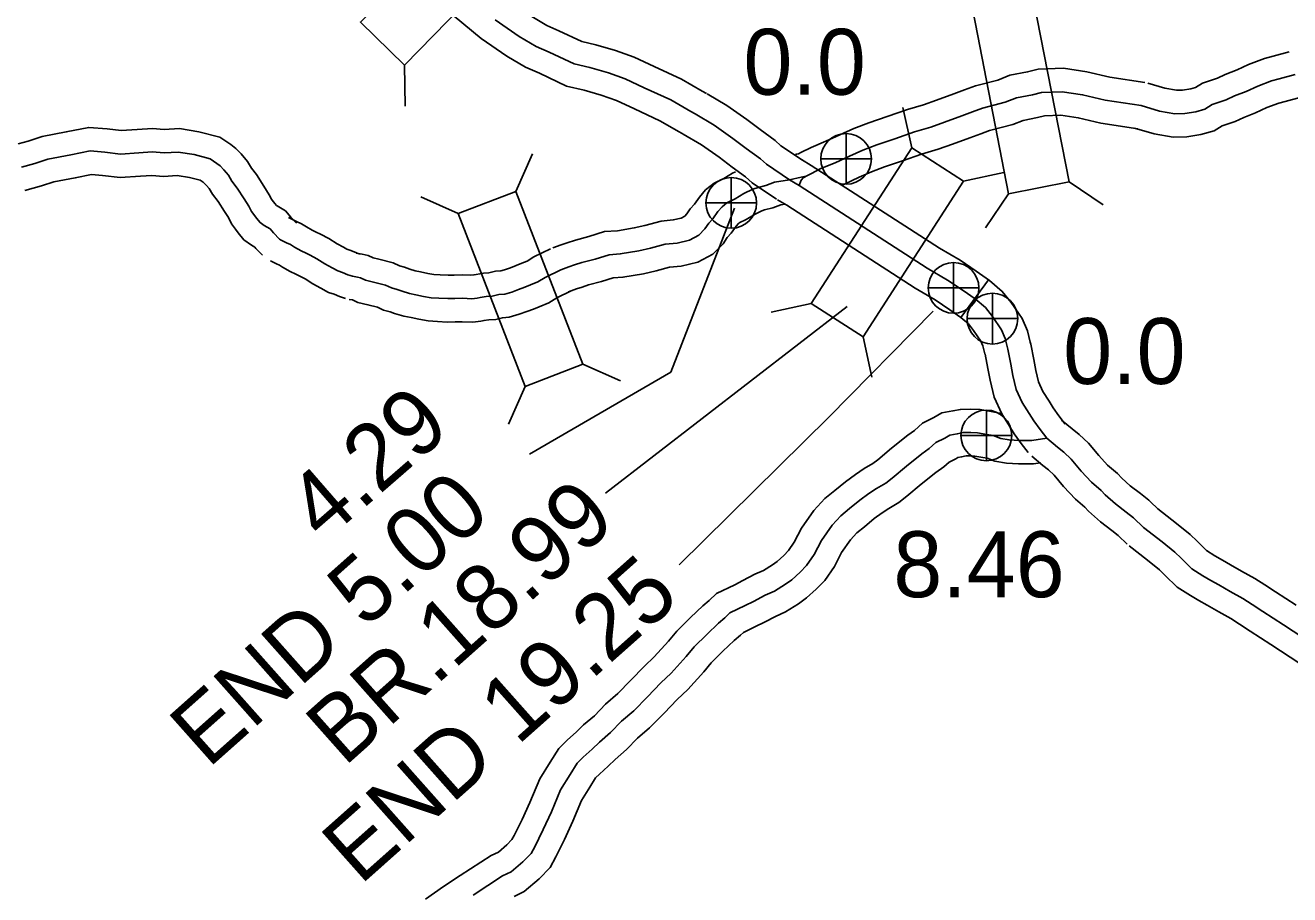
# Model space of a CAD drawing. Extents: x -83719 to 153526, y -11835 to 11446.
# Drawn here: x -4584.3 to -4313.9, y -3350.2 to -3164.4 of the extents above; entities that cross this region are included whole.
import ezdxf

# ---------------------------------------------------------------- set-up
doc = ezdxf.new("R2010")
doc.units = 0
for name, color, linetype in [('Level 10', 7, 'Continuous'), ('Level 15', 7, 'Continuous'), ('Level 20', 7, 'Continuous'), ('Level 25', 7, 'Continuous'), ('Level 26', 7, 'Continuous'), ('Level 58', 7, 'Continuous'), ('Level 59', 7, 'Continuous')]:
    doc.layers.add(name, color=color, linetype=linetype)

msp = doc.modelspace()

# ---------------------------------------------------------------- linework, layer by layer
at = {"layer": 'Level 10'}
for points in [[(-4314.05, -3170.05), (-4317.46, -3170.96), (-4319.35, -3171.44), (-4322.72, -3172.74), (-4325.17, -3173.87), (-4327.74, -3174.86), (-4329.4, -3175.67), (-4332.59, -3176.75), (-4334.08, -3177.64), (-4335.1, -3177.93), (-4336.85, -3178.2), (-4338.14, -3178.24), (-4340.63, -3177.81), (-4344.25, -3176.74)], [(-4419.63, -3191.96), (-4419.39, -3191.91), (-4418.96, -3191.82), (-4418.46, -3191.57), (-4416.29, -3190.45), (-4413.15, -3189.15), (-4410.15, -3187.75), (-4407.1, -3186.4), (-4403.91, -3185.23), (-4400.01, -3183.87), (-4395.68, -3182.39), (-4392.26, -3181.37), (-4389.44, -3180.35), (-4385.74, -3179.01), (-4383.44, -3178.19), (-4381.15, -3177.33), (-4376.32, -3176.06), (-4373.77, -3175.04), (-4369.99, -3174.31), (-4367.72, -3173.76), (-4362.29, -3173.55), (-4357.28, -3174.31), (-4352.43, -3175.43), (-4344.9, -3176.59)], [(-4311.48, -3179.71), (-4314.92, -3180.63), (-4316.29, -3180.98), (-4318.82, -3181.96), (-4321.28, -3183.09), (-4323.75, -3184.04), (-4325.6, -3184.94), (-4328.37, -3185.88), (-4330.06, -3186.89), (-4332.96, -3187.72), (-4335.94, -3188.18), (-4338.84, -3188.26), (-4342.9, -3187.57), (-4347.09, -3186.33)], [(-4409.57, -3198.49), (-4409.11, -3198.3), (-4406, -3196.85), (-4403.35, -3195.67), (-4400.55, -3194.64), (-4396.75, -3193.32), (-4392.63, -3191.91), (-4389.13, -3190.87), (-4386.04, -3189.76), (-4382.36, -3188.42), (-4380.01, -3187.59), (-4378.11, -3186.87), (-4373.17, -3185.58), (-4370.93, -3184.68), (-4367.87, -3184.08), (-4366.34, -3183.72), (-4362.84, -3183.58), (-4359.16, -3184.14), (-4354.33, -3185.25), (-4346.43, -3186.48)], [(-4526.32, -3206.66), (-4527.52, -3205.39), (-4528.66, -3204.05), (-4530.46, -3202.95), (-4530.61, -3202.85), (-4530.93, -3202.43), (-4531.53, -3201.72), (-4531.66, -3201.54), (-4532.12, -3200.61), (-4533.29, -3198.77), (-4534.88, -3196.27), (-4535.94, -3194.92), (-4536.75, -3193.48), (-4538.15, -3191.86), (-4539.29, -3190.69), (-4540.34, -3189.87), (-4542.68, -3188.25), (-4547.19, -3187.11), (-4551.31, -3186.45), (-4554.56, -3186.63), (-4557.07, -3186.42), (-4560.34, -3186.6), (-4563.8, -3186.87), (-4566.8, -3186.52), (-4570.73, -3186.18), (-4575.53, -3187.16), (-4580.71, -3188.13), (-4583.69, -3189.12), (-4585.84, -3189.7)], [(-4533.6, -3213.52), (-4534.96, -3212.08), (-4535.23, -3211.76), (-4535.91, -3211.35), (-4537.57, -3210.2), (-4538.74, -3208.69), (-4539.35, -3207.95), (-4540.23, -3206.8), (-4540.87, -3205.48), (-4541.73, -3204.14), (-4543.05, -3202.06), (-4544.28, -3200.49), (-4544.96, -3199.27), (-4545.51, -3198.64), (-4545.99, -3198.15), (-4546.28, -3197.92), (-4546.89, -3197.5), (-4549.21, -3196.91), (-4551.83, -3196.5), (-4554.71, -3196.65), (-4557.2, -3196.44), (-4559.67, -3196.58), (-4564, -3196.92), (-4567.81, -3196.47), (-4570.15, -3196.27), (-4573.61, -3196.98), (-4578.2, -3197.84), (-4580.82, -3198.71), (-4584.38, -3199.66)], [(-4432.45, -3195.65), (-4433.05, -3195.95), (-4434.91, -3197.08), (-4437.01, -3198.08), (-4438.82, -3199.56), (-4440.14, -3201.1), (-4441.21, -3202.59), (-4442.11, -3203.61), (-4442.83, -3204.68), (-4443.29, -3205.13), (-4444.08, -3205.56), (-4445.74, -3205.97), (-4448.3, -3206.2), (-4451.81, -3207.13), (-4454.09, -3207.67), (-4457.67, -3208.27), (-4460.41, -3208.45), (-4463.82, -3209.52), (-4466.68, -3210.26), (-4468.41, -3210.83), (-4469.7, -3211.26), (-4471.47, -3211.9)], [(-4421.84, -3202.59), (-4422.77, -3202.75), (-4424.45, -3203.37), (-4426.2, -3203.8), (-4426.78, -3204), (-4428.22, -3204.71), (-4430.14, -3205.89), (-4431.62, -3206.59), (-4431.8, -3206.73), (-4432.26, -3207.28), (-4433.37, -3208.82), (-4434.18, -3209.75), (-4435.1, -3211.1), (-4437.29, -3213.27), (-4440.47, -3214.96), (-4444.07, -3215.86), (-4446.57, -3216.09), (-4449.38, -3216.83), (-4452.1, -3217.47), (-4456.51, -3218.21), (-4458.56, -3218.35), (-4461.07, -3219.14), (-4463.86, -3219.86), (-4465.25, -3220.32), (-4466.42, -3220.71), (-4468.11, -3221.31)], [(-4512.78, -3213.25), (-4513.5, -3213.02), (-4514.66, -3212.49), (-4515.54, -3212.22), (-4516.27, -3211.81), (-4517.64, -3211.04), (-4519.42, -3209.91), (-4521.14, -3209.02), (-4522.07, -3208.57), (-4522.98, -3208.12), (-4524.19, -3207.45), (-4525.26, -3206.77), (-4526.33, -3206.31), (-4526.99, -3205.97), (-4527.59, -3205.66), (-4528.03, -3205.47)], [(-4487.91, -3217.63), (-4488.37, -3217.71), (-4489.04, -3217.79), (-4490.81, -3217.72), (-4492.57, -3217.77), (-4493.88, -3217.78), (-4495.56, -3217.71), (-4496.94, -3217.62), (-4498.22, -3217.39), (-4499.82, -3217.05), (-4500.94, -3216.84), (-4502.1, -3216.48), (-4503.24, -3216.05), (-4504.27, -3215.78), (-4505.6, -3215.15), (-4508.7, -3214.37), (-4509.89, -3214.1), (-4510.95, -3213.6), (-4512.29, -3213.26), (-4513.57, -3213.07)], [(-4472, -3212.12), (-4475.55, -3213.87), (-4476.95, -3214.75), (-4478.15, -3215.23), (-4479.32, -3215.7), (-4480.57, -3216.18), (-4481.81, -3216.63), (-4482.63, -3216.88), (-4483.76, -3216.95), (-4485.19, -3217.29), (-4486.3, -3217.36), (-4487.85, -3217.62)], [(-4515.85, -3222.77), (-4517.14, -3222.36), (-4518.25, -3221.84), (-4519.45, -3221.47), (-4521.12, -3220.56), (-4522.78, -3219.62), (-4524.42, -3218.58), (-4525.58, -3217.97), (-4526.45, -3217.57), (-4527.63, -3216.97), (-4529.29, -3216.06), (-4529.96, -3215.63), (-4530.57, -3215.37), (-4531.59, -3214.86), (-4531.86, -3214.71), (-4531.89, -3214.7)], [(-4467.58, -3221.09), (-4470.66, -3222.61), (-4472.38, -3223.7), (-4474.44, -3224.52), (-4475.66, -3225.01), (-4477.07, -3225.55), (-4478.68, -3226.13), (-4480.86, -3226.78), (-4482.26, -3226.87), (-4483.69, -3227.22), (-4485.18, -3227.31), (-4486.23, -3227.48)], [(-4486.16, -3227.47), (-4486.9, -3227.6), (-4488.63, -3227.81), (-4490.86, -3227.72), (-4492.37, -3227.77), (-4494.05, -3227.79), (-4496.12, -3227.7), (-4498.14, -3227.56), (-4500.13, -3227.21), (-4501.8, -3226.85), (-4503.35, -3226.56), (-4505.34, -3225.95), (-4506.27, -3225.59), (-4507.71, -3225.22), (-4508.99, -3224.61), (-4511.04, -3224.1), (-4513.19, -3223.6), (-4514.32, -3223.07), (-4515.06, -3222.96)], [(-4375.58, -3247.39), (-4375.99, -3247.24), (-4377.8, -3246.9), (-4380.11, -3246.5), (-4382.08, -3246.39), (-4384.33, -3246.46), (-4385.94, -3246.8), (-4388.3, -3247.18), (-4390.04, -3248.21), (-4392.48, -3249.4), (-4394.17, -3250.95), (-4395.62, -3251.97), (-4399.06, -3254.74), (-4402.02, -3257.23), (-4403.1, -3258.05), (-4404.95, -3259.13), (-4406.81, -3260.37), (-4408.93, -3261.93), (-4411.19, -3263.79), (-4413.36, -3265.54), (-4415.68, -3268.08), (-4418.33, -3271.89), (-4419.88, -3274.88), (-4421.1, -3276.65), (-4422.11, -3277.69), (-4423.55, -3278.99), (-4424.54, -3279.71), (-4426.45, -3280.89), (-4428.28, -3281.71), (-4430.86, -3283.06), (-4432.56, -3283.94), (-4436.51, -3285.82), (-4438.09, -3287.34), (-4439.4, -3288.47), (-4442.05, -3290.97), (-4444.98, -3293.85), (-4446.79, -3296.02), (-4449.79, -3299.37), (-4451.91, -3301.36), (-4454.85, -3304.4), (-4457.62, -3307.23), (-4460.26, -3309.48), (-4462.61, -3311.95), (-4464.91, -3313.93), (-4466.46, -3315.42), (-4468.42, -3317.17), (-4470.24, -3318.98), (-4472.05, -3321.88), (-4474.3, -3325.46), (-4476.39, -3330.49), (-4478.05, -3334.1), (-4478.97, -3335.98), (-4479.74, -3337.53), (-4480.23, -3338.44), (-4481.3, -3339.55), (-4483.12, -3341.09), (-4484.69, -3341.84), (-4491.28, -3346.13), (-4494.85, -3348.47), (-4498.7, -3351.15)], [(-4367.24, -3257.88), (-4368.71, -3258.1), (-4371.94, -3258.09), (-4374.51, -3257.96), (-4377.01, -3257.51), (-4378.63, -3256.92), (-4379.56, -3256.75), (-4381.26, -3256.45), (-4382.22, -3256.4), (-4383.11, -3256.42), (-4384.09, -3256.64), (-4384.86, -3256.76), (-4385.31, -3257.02), (-4386.78, -3257.74), (-4387.87, -3258.75), (-4389.6, -3259.97), (-4392.71, -3262.47), (-4395.77, -3265.04), (-4397.54, -3266.39), (-4399.66, -3267.62), (-4401.06, -3268.55), (-4402.78, -3269.82), (-4404.88, -3271.55), (-4406.49, -3272.85), (-4407.86, -3274.34), (-4409.75, -3277.06), (-4411.28, -3280.03), (-4413.35, -3283.04), (-4415.18, -3284.9), (-4417.24, -3286.77), (-4418.97, -3288.02), (-4421.76, -3289.75), (-4423.91, -3290.71), (-4426.25, -3291.94), (-4428.13, -3292.9), (-4430.75, -3294.15), (-4431.35, -3294.73), (-4432.69, -3295.89), (-4435.12, -3298.18), (-4437.62, -3300.63), (-4439.23, -3302.56), (-4442.63, -3306.36), (-4444.88, -3308.48), (-4447.68, -3311.38), (-4450.79, -3314.55), (-4453.38, -3316.75), (-4455.71, -3319.2), (-4458.18, -3321.34), (-4459.67, -3322.75), (-4461.54, -3324.44), (-4462.37, -3325.26), (-4463.58, -3327.2), (-4465.39, -3330.07), (-4467.22, -3334.49), (-4469.02, -3338.39), (-4470, -3340.4), (-4470.86, -3342.14), (-4472.08, -3344.39), (-4474.44, -3346.85), (-4477.65, -3349.56), (-4479.79, -3350.58)]]:
    msp.add_lwpolyline(points, dxfattribs=at)
at = {"layer": 'Level 15'}
for points in [[(-4492.59, -3162.4), (-4486.84, -3167.21), (-4481.36, -3170.95), (-4477.35, -3173.32), (-4474.35, -3174.62), (-4468.57, -3177.36), (-4464.81, -3178.21), (-4461.16, -3179.29), (-4457.9, -3180.43), (-4454.04, -3182.25), (-4448.58, -3184.75), (-4444.46, -3187.14), (-4443.48, -3187.68)], [(-4476, -3162.5), (-4472.79, -3164.4), (-4470.21, -3165.52), (-4465.29, -3167.85), (-4462.29, -3168.53), (-4458.09, -3169.77), (-4454.1, -3171.16), (-4449.82, -3173.18), (-4443.97, -3175.86), (-4439.53, -3178.44), (-4438.63, -3178.94)], [(-4438.51, -3179.01), (-4434.29, -3181.5), (-4430.03, -3184.5), (-4427.18, -3186.66), (-4423.95, -3188.99), (-4422.71, -3190.13), (-4418.11, -3193.21)], [(-4443.6, -3187.62), (-4439.72, -3189.91), (-4435.93, -3192.57), (-4433.14, -3194.7), (-4430.26, -3196.78), (-4428.88, -3198.02), (-4423.68, -3201.51)], [(-4418.34, -3193.06), (-4416.22, -3194.33), (-4388.79, -3212.01), (-4384.42, -3214.6), (-4380.96, -3216.93), (-4378.13, -3218.88), (-4375.39, -3221.23), (-4373.46, -3223.64), (-4371.15, -3227.06), (-4370.02, -3229.68), (-4369.41, -3232.07), (-4369.3, -3232.5), (-4368.68, -3235.83), (-4368.21, -3238.13), (-4367.65, -3240.59), (-4366.71, -3242.61), (-4365.38, -3244.71), (-4364.51, -3246.11), (-4363.3, -3247.81), (-4361.93, -3249.6)], [(-4423.45, -3201.66), (-4421.48, -3202.83), (-4394.04, -3220.52), (-4389.76, -3223.06), (-4386.58, -3225.2), (-4384.24, -3226.81), (-4382.61, -3228.21), (-4381.51, -3229.58), (-4379.96, -3231.87), (-4379.52, -3232.91), (-4379.1, -3234.57), (-4379.07, -3234.68), (-4378.49, -3237.75), (-4377.99, -3240.24), (-4377.16, -3243.84), (-4375.51, -3247.4), (-4373.86, -3250.02), (-4372.84, -3251.67), (-4371.34, -3253.75), (-4369.88, -3255.67)], [(-4384.24, -3226.81), (-4378.36, -3218.75)], [(-4362.72, -3248.78), (-4360.45, -3250.65), (-4358.98, -3251.81), (-4356.98, -3253.69), (-4354.78, -3256.33), (-4352.87, -3258.39), (-4350.72, -3260.19), (-4349.86, -3261.17), (-4348.02, -3262.82), (-4345.85, -3264.48), (-4344.06, -3265.9), (-4341.78, -3268.07)], [(-4369.09, -3256.49), (-4366.72, -3258.44), (-4365.51, -3259.4), (-4364.28, -3260.55), (-4362.29, -3262.94), (-4359.76, -3265.65), (-4357.74, -3267.35), (-4356.99, -3268.22), (-4354.39, -3270.53), (-4351.99, -3272.37), (-4350.63, -3273.45), (-4348.67, -3275.31)], [(-4342.16, -3267.74), (-4338.11, -3270.87), (-4335.24, -3273.21), (-4333.69, -3274.66), (-4331.72, -3276.61), (-4329.92, -3277.75), (-4328.31, -3278.7), (-4326.62, -3279.66), (-4324.21, -3281.05), (-4321.37, -3282.61), (-4319.25, -3283.98), (-4316.96, -3285.45), (-4312.54, -3288.31)], [(-4348.28, -3275.65), (-4344.34, -3278.7), (-4341.81, -3280.76), (-4340.61, -3281.88), (-4337.99, -3284.48), (-4335.14, -3286.28), (-4333.33, -3287.35), (-4331.59, -3288.34), (-4329.11, -3289.77), (-4326.5, -3291.2), (-4324.66, -3292.39), (-4322.38, -3293.86), (-4318, -3296.69), (-4298.93, -3309.19)]]:
    msp.add_lwpolyline(points, dxfattribs=at)
at = {"layer": 'Level 20'}
for p, q in [((-4503.19, -3172.88), (-4503.06, -3181.68)), ((-4394.76, -3190.55), (-4396.62, -3181.95)), ((-4479.38, -3199.86), (-4475.83, -3191.81)), ((-4383.67, -3197.71), (-4375.06, -3195.85)), ((-4361.11, -3197.84), (-4353.82, -3202.76)), ((-4374.07, -3200.37), (-4378.99, -3207.67)), ((-4491.7, -3204.62), (-4499.74, -3201.06)), ((-4416.22, -3223.84), (-4424.82, -3225.69)), ((-4405.12, -3230.99), (-4403.26, -3239.59)), ((-4465.1, -3236.79), (-4457.05, -3240.35)), ((-4477.41, -3241.55), (-4480.97, -3249.6))]:
    msp.add_line(p, q, dxfattribs=at)
for points in [[(-4485.04, -3135.29), (-4512.65, -3163.68), (-4503.19, -3172.88), (-4475.57, -3144.5)], [(-4361.11, -3197.84), (-4368.69, -3158.97), (-4381.64, -3161.5), (-4374.07, -3200.37)], [(-4394.76, -3190.55), (-4416.22, -3223.84), (-4405.12, -3230.99), (-4383.67, -3197.71)], [(-4465.1, -3236.79), (-4479.38, -3199.86), (-4491.7, -3204.62), (-4477.41, -3241.55)]]:
    msp.add_lwpolyline(points, close=True, dxfattribs=at)
at = {"layer": 'Level 25'}
for p, q in [((-4446.24, -3238.52), (-4432.66, -3203.48)), ((-4412.51, -3248.15), (-4390.14, -3225.46)), ((-4476.46, -3256.03), (-4446.24, -3238.52)), ((-4444.49, -3279.68), (-4412.51, -3248.15))]:
    msp.add_line(p, q, dxfattribs=at)
at = {"layer": 'Level 26'}
for p, q in [((-4408.8, -3198.33), (-4408.8, -3187.49)), ((-4414.22, -3192.91), (-4403.39, -3192.91)), ((-4433.33, -3207.74), (-4433.33, -3196.91)), ((-4438.75, -3202.33), (-4427.91, -3202.33)), ((-4385.81, -3225.92), (-4385.81, -3215.09)), ((-4391.23, -3220.5), (-4380.39, -3220.5)), ((-4377.49, -3232.49), (-4377.49, -3221.65)), ((-4382.91, -3227.07), (-4372.07, -3227.07)), ((-4378.8, -3257.45), (-4378.8, -3246.62)), ((-4384.22, -3252.04), (-4373.39, -3252.04))]:
    msp.add_line(p, q, dxfattribs=at)
for centre in [(-4408.8, -3192.91), (-4433.33, -3202.33), (-4385.81, -3220.5), (-4377.49, -3227.07), (-4378.8, -3252.04)]:
    msp.add_circle(centre, 5.42, dxfattribs=at)
at = {"layer": 'Level 58'}
msp.add_line((-4460.25, -3264.36), (-4408.57, -3224.5), dxfattribs=at)
at = {"layer": 'Level 59'}
for points in [[(-4483.82, -3163.22), (-4478.68, -3166.73), (-4475.07, -3168.86), (-4472.28, -3170.07), (-4466.93, -3172.6), (-4463.55, -3173.37), (-4459.62, -3174.53), (-4456, -3175.79), (-4451.93, -3177.71), (-4446.28, -3180.31), (-4441.99, -3182.79), (-4441.06, -3183.31)], [(-4312.77, -3174.88), (-4316.19, -3175.79), (-4317.82, -3176.21), (-4320.77, -3177.35), (-4323.22, -3178.48), (-4325.74, -3179.45), (-4327.5, -3180.31), (-4330.48, -3181.31), (-4332.07, -3182.27), (-4334.03, -3182.83), (-4336.39, -3183.19), (-4338.49, -3183.25), (-4341.77, -3182.69), (-4345.67, -3181.53)], [(-4420.9, -3197.36), (-4418.37, -3196.8), (-4417.3, -3196.59), (-4416.18, -3196.02), (-4414.18, -3194.99), (-4411.13, -3193.73), (-4408.08, -3192.3), (-4405.22, -3191.03), (-4402.23, -3189.94), (-4398.38, -3188.6), (-4394.16, -3187.15), (-4390.7, -3186.12), (-4387.74, -3185.05), (-4384.05, -3183.71), (-4381.73, -3182.89), (-4379.63, -3182.1), (-4374.75, -3180.82), (-4372.35, -3179.86), (-4368.93, -3179.19), (-4367.03, -3178.74), (-4362.56, -3178.56), (-4358.22, -3179.22), (-4353.38, -3180.34), (-4345.67, -3181.53)], [(-4441.06, -3183.31), (-4437.01, -3185.71), (-4432.98, -3188.54), (-4430.16, -3190.68), (-4427.11, -3192.88), (-4425.79, -3194.07), (-4420.9, -3197.36)], [(-4529.96, -3210.09), (-4531.24, -3208.73), (-4531.95, -3207.9), (-4533.19, -3207.15), (-4534.09, -3206.52), (-4534.83, -3205.56), (-4535.44, -3204.83), (-4535.95, -3204.17), (-4536.49, -3203.04), (-4537.51, -3201.45), (-4538.96, -3199.16), (-4540.11, -3197.7), (-4540.86, -3196.38), (-4541.83, -3195.25), (-4542.64, -3194.42), (-4543.31, -3193.9), (-4544.79, -3192.88), (-4548.2, -3192.01), (-4551.57, -3191.47), (-4554.63, -3191.64), (-4557.14, -3191.43), (-4560, -3191.59), (-4563.9, -3191.9), (-4567.3, -3191.5), (-4570.44, -3191.23), (-4574.57, -3192.07), (-4579.46, -3192.98), (-4582.25, -3193.91), (-4585.11, -3194.68)], [(-4420.9, -3197.36), (-4424.06, -3197.9), (-4425.92, -3198.58), (-4427.62, -3199), (-4428.71, -3199.38), (-4430.64, -3200.33), (-4432.53, -3201.48), (-4434.32, -3202.34), (-4435.31, -3203.15), (-4436.2, -3204.19), (-4437.29, -3205.7), (-4438.14, -3206.68), (-4438.97, -3207.89), (-4440.29, -3209.2), (-4442.28, -3210.26), (-4444.91, -3210.92), (-4447.44, -3211.14), (-4450.6, -3211.98), (-4453.09, -3212.57), (-4457.09, -3213.24), (-4459.48, -3213.4), (-4462.44, -3214.33), (-4465.27, -3215.06), (-4466.83, -3215.57), (-4468.06, -3215.99), (-4469.79, -3216.61)], [(-4420.9, -3197.36), (-4418.85, -3198.58), (-4391.42, -3216.27), (-4387.09, -3218.83), (-4383.77, -3221.07), (-4381.19, -3222.84), (-4379, -3224.72), (-4377.48, -3226.61), (-4375.56, -3229.46), (-4374.77, -3231.29), (-4374.25, -3233.32), (-4374.18, -3233.59), (-4373.59, -3236.79), (-4373.1, -3239.19), (-4372.4, -3242.22), (-4371.11, -3245.01), (-4369.62, -3247.36), (-4368.67, -3248.89), (-4367.32, -3250.78), (-4365.9, -3252.63)], [(-4418.45, -3197.63), (-4418.85, -3198.58)], [(-4418.45, -3197.63), (-4418.29, -3197.36)], [(-4418.29, -3197.36), (-4418, -3196.99)], [(-4418, -3196.99), (-4417.71, -3196.8)], [(-4417.3, -3196.59), (-4417.71, -3196.8)], [(-4514.32, -3218.01), (-4515.32, -3217.69), (-4516.46, -3217.17), (-4517.49, -3216.84), (-4518.7, -3216.19), (-4520.21, -3215.33), (-4521.92, -3214.25), (-4523.36, -3213.49), (-4524.26, -3213.07), (-4525.3, -3212.55), (-4526.74, -3211.76), (-4527.61, -3211.2), (-4528.45, -3210.84), (-4529.29, -3210.42), (-4529.72, -3210.19), (-4529.96, -3210.09)], [(-4469.79, -3216.61), (-4473.11, -3218.24), (-4474.67, -3219.22), (-4476.29, -3219.87), (-4477.49, -3220.35), (-4478.82, -3220.87), (-4480.25, -3221.38), (-4481.74, -3221.83), (-4483.01, -3221.91), (-4484.44, -3222.26), (-4485.74, -3222.34), (-4487.04, -3222.55)], [(-4487.04, -3222.55), (-4487.64, -3222.66), (-4488.83, -3222.8), (-4490.83, -3222.72), (-4492.47, -3222.77), (-4493.97, -3222.79), (-4495.84, -3222.7), (-4497.54, -3222.59), (-4499.17, -3222.3), (-4500.81, -3221.95), (-4502.15, -3221.7), (-4503.72, -3221.21), (-4504.75, -3220.82), (-4505.99, -3220.5), (-4507.3, -3219.88), (-4509.87, -3219.24), (-4511.54, -3218.85), (-4512.65, -3218.33), (-4513.28, -3218.17), (-4514.32, -3218.01)], [(-4365.9, -3252.63), (-4369.07, -3253.1), (-4371.8, -3253.09), (-4373.94, -3252.98), (-4375.71, -3252.66), (-4377.31, -3252.08), (-4378.68, -3251.83), (-4380.68, -3251.48), (-4382.15, -3251.39), (-4383.72, -3251.44), (-4385.02, -3251.72), (-4386.58, -3251.97), (-4387.67, -3252.62), (-4389.63, -3253.57), (-4391.02, -3254.85), (-4392.61, -3255.97), (-4395.89, -3258.6), (-4398.9, -3261.14), (-4400.32, -3262.22), (-4402.31, -3263.37), (-4403.93, -3264.46), (-4405.85, -3265.88), (-4408.04, -3267.67), (-4409.92, -3269.19), (-4411.77, -3271.21), (-4414.04, -3274.47), (-4415.58, -3277.46), (-4417.22, -3279.84), (-4418.64, -3281.29), (-4420.4, -3282.88), (-4421.75, -3283.86), (-4424.11, -3285.32), (-4426.1, -3286.21), (-4428.55, -3287.5), (-4430.34, -3288.42), (-4433.63, -3289.99), (-4434.72, -3291.03), (-4436.04, -3292.18), (-4438.59, -3294.58), (-4441.3, -3297.24), (-4443.01, -3299.29), (-4446.21, -3302.86), (-4448.39, -3304.92), (-4451.27, -3307.89), (-4454.2, -3310.89), (-4456.82, -3313.12), (-4459.16, -3315.57), (-4461.54, -3317.63), (-4463.06, -3319.09), (-4464.98, -3320.81), (-4466.3, -3322.12), (-4467.81, -3324.54), (-4469.85, -3327.76), (-4471.8, -3332.49), (-4473.54, -3336.25), (-4474.48, -3338.19), (-4475.3, -3339.84), (-4476.15, -3341.41), (-4477.87, -3343.2), (-4480.39, -3345.33), (-4482.24, -3346.21), (-4488.54, -3350.31)], [(-4365.9, -3252.63), (-4363.59, -3254.55), (-4362.24, -3255.6), (-4360.63, -3257.12), (-4358.54, -3259.64), (-4356.32, -3262.02), (-4354.23, -3263.77), (-4353.42, -3264.7), (-4351.2, -3266.68), (-4348.92, -3268.42), (-4347.34, -3269.68), (-4345.22, -3271.69)], [(-4345.22, -3271.69), (-4341.22, -3274.79), (-4338.53, -3276.99), (-4337.15, -3278.27), (-4334.85, -3280.54), (-4332.53, -3282.01), (-4330.82, -3283.03), (-4329.11, -3284), (-4326.66, -3285.41), (-4323.94, -3286.91), (-4321.95, -3288.18), (-4319.67, -3289.65), (-4315.27, -3292.5), (-4296.41, -3304.87)]]:
    msp.add_lwpolyline(points, dxfattribs=at)

# ---------------------------------------------------------------- texts
at = {"layer": 'Level 25'}
for s, p in [('0.0', (-4430.74, -3179.2)), ('0.0', (-4362.37, -3241.03)), ('8.46', (-4398.69, -3286.61))]:
    msp.add_text(s, height=14.08, dxfattribs=at).set_placement(p)
for s, p in [('END 5.00', (-4545.22, -3323.39)), ('END 19.25', (-4512.7, -3348.35))]:
    msp.add_text(s, height=14.08, rotation=41.6335, dxfattribs=at).set_placement(p)
at = {"layer": 'Level 58'}
for s, rotation, p in [('4.29', 41, (-4520.48, -3275.1)), ('BR.18.99', 41.6335, (-4516.13, -3323.03))]:
    msp.add_text(s, height=14.08, rotation=rotation, dxfattribs=at).set_placement(p)

doc.saveas('drawing.dxf')
